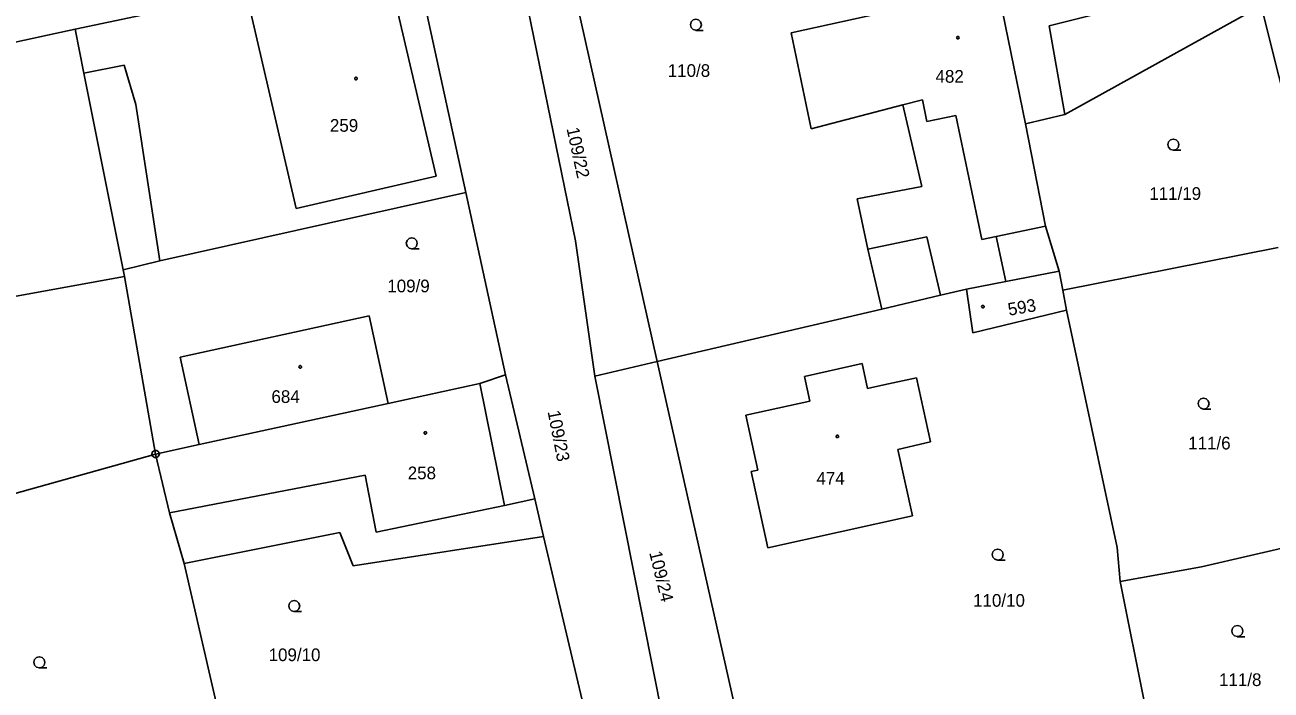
# Model space of a CAD drawing. Extents: x -757994 to -755874, y -1047691 to -1046119.
# Drawn here: x -756536.5 to -756452.9, y -1047087 to -1047042.4 of the extents above; entities that cross this region are included whole.
import ezdxf

# ---------------------------------------------------------------- set-up
doc = ezdxf.new("R2010")
doc.units = 0
doc.layers.add('katastrální mapa', color=7, linetype='Continuous')

msp = doc.modelspace()

# ---------------------------------------------------------------- linework, layer by layer
at = {"layer": 'katastrální mapa'}
for p, q in [((-756500.66, -1047035.61), (-756494.1, -1047065.01)), ((-756503.75, -1047036.53), (-756499.58, -1047056.9)), ((-756510.36, -1047037.92), (-756533.15, -1047042.7)), ((-756510.36, -1047037.92), (-756506.93, -1047053.67)), ((-756512.05, -1047039.14), (-756508.93, -1047052.56)), ((-756471.33, -1047039.57), (-756469.37, -1047049.05)), ((-756518.31, -1047054.74), (-756521.43, -1047041.32)), ((-756453.58, -1047041.15), (-756466.75, -1047048.44)), ((-756453.58, -1047041.15), (-756451.2, -1047050.59)), ((-756478.36, -1047041.47), (-756485.1, -1047042.95)), ((-756465.01, -1047041.8), (-756467.79, -1047042.48)), ((-756533.15, -1047042.7), (-756554.95, -1047047.49)), ((-756533.15, -1047042.7), (-756532.56, -1047045.66)), ((-756485.1, -1047042.95), (-756483.75, -1047049.39)), ((-756467.79, -1047042.48), (-756466.75, -1047048.44)), ((-756532.56, -1047045.66), (-756529.85, -1047045.12)), ((-756529.85, -1047045.12), (-756529.06, -1047047.76)), ((-756532.56, -1047045.66), (-756532.07, -1047048.12)), ((-756529.06, -1047047.76), (-756527.46, -1047058.24)), ((-756483.75, -1047049.39), (-756477.62, -1047047.79)), ((-756477.62, -1047047.79), (-756476.3, -1047047.46)), ((-756477.62, -1047047.79), (-756476.33, -1047053.26)), ((-756476.3, -1047047.46), (-756476, -1047048.9)), ((-756532.07, -1047048.12), (-756529.92, -1047058.86)), ((-756476, -1047048.9), (-756474.05, -1047048.49)), ((-756474.05, -1047048.49), (-756472.3, -1047056.81)), ((-756466.75, -1047048.44), (-756469.37, -1047049.05)), ((-756469.37, -1047049.05), (-756468.04, -1047055.92)), ((-756508.93, -1047052.56), (-756518.31, -1047054.74)), ((-756506.93, -1047053.67), (-756527.46, -1047058.24)), ((-756506.93, -1047053.67), (-756504.26, -1047065.89)), ((-756476.33, -1047053.26), (-756480.67, -1047054.1)), ((-756480.67, -1047054.1), (-756479.95, -1047057.47)), ((-756468.04, -1047055.92), (-756471.34, -1047056.61)), ((-756468.04, -1047055.92), (-756467.12, -1047058.94)), ((-756499.58, -1047056.9), (-756498.28, -1047065.98)), ((-756479.95, -1047057.47), (-756476, -1047056.64)), ((-756476, -1047056.64), (-756475.09, -1047060.56)), ((-756472.3, -1047056.81), (-756471.34, -1047056.61)), ((-756471.34, -1047056.61), (-756470.7, -1047059.64)), ((-756479.95, -1047057.47), (-756479.01, -1047061.48)), ((-756466.88, -1047060.21), (-756452.42, -1047057.35)), ((-756527.46, -1047058.24), (-756529.92, -1047058.86)), ((-756529.92, -1047058.86), (-756529.84, -1047059.29)), ((-756470.7, -1047059.64), (-756467.12, -1047058.94)), ((-756467.12, -1047058.94), (-756466.88, -1047060.21)), ((-756537.59, -1047060.7), (-756529.84, -1047059.29)), ((-756529.84, -1047059.29), (-756527.74, -1047071.21)), ((-756473.34, -1047060.16), (-756470.7, -1047059.64)), ((-756479.01, -1047061.48), (-756475.09, -1047060.56)), ((-756473.34, -1047060.16), (-756475.09, -1047060.56)), ((-756473.34, -1047060.16), (-756472.91, -1047063.07)), ((-756466.63, -1047061.56), (-756466.88, -1047060.21)), ((-756479.01, -1047061.48), (-756494.1, -1047065.01)), ((-756526.1, -1047064.7), (-756513.42, -1047061.94)), ((-756513.42, -1047061.94), (-756512.14, -1047067.82)), ((-756472.91, -1047063.07), (-756466.63, -1047061.56)), ((-756463.22, -1047077.47), (-756466.63, -1047061.56)), ((-756524.82, -1047070.57), (-756526.1, -1047064.7)), ((-756494.1, -1047065.01), (-756498.28, -1047065.98)), ((-756494.1, -1047065.01), (-756487.57, -1047094)), ((-756484.21, -1047066.01), (-756480.33, -1047065.14)), ((-756480.33, -1047065.14), (-756479.97, -1047066.81)), ((-756505.99, -1047066.48), (-756512.14, -1047067.82)), ((-756504.26, -1047065.89), (-756505.99, -1047066.48)), ((-756505.99, -1047066.48), (-756504.34, -1047074.65)), ((-756504.26, -1047065.89), (-756502.3, -1047074.22)), ((-756498.28, -1047065.98), (-756492.49, -1047095.05)), ((-756483.85, -1047067.67), (-756484.21, -1047066.01)), ((-756478.88, -1047066.57), (-756476.7, -1047066.09)), ((-756476.7, -1047066.09), (-756475.76, -1047070.4)), ((-756479.97, -1047066.81), (-756478.88, -1047066.57)), ((-756512.14, -1047067.82), (-756524.82, -1047070.57)), ((-756488.15, -1047068.61), (-756483.85, -1047067.67)), ((-756487.33, -1047072.28), (-756488.15, -1047068.61)), ((-756524.82, -1047070.57), (-756527.74, -1047071.21)), ((-756475.76, -1047070.4), (-756477.94, -1047070.9)), ((-756527.74, -1047071.21), (-756548.48, -1047077.02)), ((-756527.8, -1047071.21), (-756527.68, -1047071.21)), ((-756527.74, -1047071.21), (-756526.81, -1047075.16)), ((-756477.94, -1047070.9), (-756476.97, -1047075.36)), ((-756487.78, -1047072.37), (-756487.33, -1047072.28)), ((-756513.69, -1047072.63), (-756526.81, -1047075.16)), ((-756512.95, -1047076.46), (-756513.69, -1047072.63)), ((-756486.66, -1047077.51), (-756487.78, -1047072.37)), ((-756504.34, -1047074.65), (-756512.95, -1047076.46)), ((-756504.34, -1047074.65), (-756502.3, -1047074.22)), ((-756502.3, -1047074.22), (-756501.71, -1047076.73)), ((-756526.81, -1047075.16), (-756525.82, -1047078.55)), ((-756476.97, -1047075.36), (-756486.66, -1047077.51)), ((-756515.39, -1047076.47), (-756525.82, -1047078.55)), ((-756514.49, -1047078.7), (-756515.39, -1047076.47)), ((-756501.71, -1047076.73), (-756514.49, -1047078.7)), ((-756501.71, -1047076.73), (-756498.7, -1047089.53)), ((-756457.57, -1047078.78), (-756448.28, -1047076.61)), ((-756463.04, -1047079.75), (-756463.22, -1047077.47)), ((-756525.82, -1047078.55), (-756522.06, -1047094.93)), ((-756463.04, -1047079.75), (-756457.57, -1047078.78)), ((-756461.35, -1047088.11), (-756463.04, -1047079.75))]:
    msp.add_line(p, q, dxfattribs=at)
for points in [[(-756491.49, -1047042.78), (-756491.68, -1047042.73), (-756491.815, -1047042.595), (-756491.865, -1047042.41), (-756491.815, -1047042.225), (-756491.68, -1047042.09), (-756491.495, -1047042.04), (-756491.31, -1047042.09), (-756491.175, -1047042.225), (-756491.125, -1047042.415), (-756491.175, -1047042.605), (-756491.31, -1047042.74), (-756491.5, -1047042.79), (-756491, -1047042.79)], [(-756459.46, -1047050.82), (-756459.65, -1047050.77), (-756459.785, -1047050.635), (-756459.835, -1047050.45), (-756459.785, -1047050.265), (-756459.65, -1047050.13), (-756459.465, -1047050.08), (-756459.28, -1047050.13), (-756459.145, -1047050.265), (-756459.095, -1047050.455), (-756459.145, -1047050.645), (-756459.28, -1047050.78), (-756459.47, -1047050.83), (-756458.97, -1047050.83)], [(-756510.55, -1047057.44), (-756510.74, -1047057.39), (-756510.875, -1047057.255), (-756510.925, -1047057.07), (-756510.875, -1047056.885), (-756510.74, -1047056.75), (-756510.555, -1047056.7), (-756510.37, -1047056.75), (-756510.235, -1047056.885), (-756510.185, -1047057.075), (-756510.235, -1047057.265), (-756510.37, -1047057.4), (-756510.56, -1047057.45), (-756510.06, -1047057.45)], [(-756457.43, -1047068.19), (-756457.62, -1047068.14), (-756457.755, -1047068.005), (-756457.805, -1047067.82), (-756457.755, -1047067.635), (-756457.62, -1047067.5), (-756457.435, -1047067.45), (-756457.25, -1047067.5), (-756457.115, -1047067.635), (-756457.065, -1047067.825), (-756457.115, -1047068.015), (-756457.25, -1047068.15), (-756457.44, -1047068.2), (-756456.94, -1047068.2)], [(-756471.24, -1047078.32), (-756471.43, -1047078.27), (-756471.565, -1047078.135), (-756471.615, -1047077.95), (-756471.565, -1047077.765), (-756471.43, -1047077.63), (-756471.245, -1047077.58), (-756471.06, -1047077.63), (-756470.925, -1047077.765), (-756470.875, -1047077.955), (-756470.925, -1047078.145), (-756471.06, -1047078.28), (-756471.25, -1047078.33), (-756470.75, -1047078.33)], [(-756518.44, -1047081.77), (-756518.63, -1047081.72), (-756518.765, -1047081.585), (-756518.815, -1047081.4), (-756518.765, -1047081.215), (-756518.63, -1047081.08), (-756518.445, -1047081.03), (-756518.26, -1047081.08), (-756518.125, -1047081.215), (-756518.075, -1047081.405), (-756518.125, -1047081.595), (-756518.26, -1047081.73), (-756518.45, -1047081.78), (-756517.95, -1047081.78)], [(-756455.16, -1047083.45), (-756455.35, -1047083.4), (-756455.485, -1047083.265), (-756455.535, -1047083.08), (-756455.485, -1047082.895), (-756455.35, -1047082.76), (-756455.165, -1047082.71), (-756454.98, -1047082.76), (-756454.845, -1047082.895), (-756454.795, -1047083.085), (-756454.845, -1047083.275), (-756454.98, -1047083.41), (-756455.17, -1047083.46), (-756454.67, -1047083.46)], [(-756535.54, -1047085.55), (-756535.73, -1047085.5), (-756535.865, -1047085.365), (-756535.915, -1047085.18), (-756535.865, -1047084.995), (-756535.73, -1047084.86), (-756535.545, -1047084.81), (-756535.36, -1047084.86), (-756535.225, -1047084.995), (-756535.175, -1047085.185), (-756535.225, -1047085.375), (-756535.36, -1047085.51), (-756535.55, -1047085.56), (-756535.05, -1047085.56)]]:
    msp.add_lwpolyline(points, dxfattribs=at)
for points in [[(-756473.92, -1047043.195), (-756473.87, -1047043.205), (-756473.845, -1047043.25), (-756473.835, -1047043.28), (-756473.845, -1047043.325), (-756473.885, -1047043.36), (-756473.92, -1047043.365), (-756473.965, -1047043.35), (-756473.995, -1047043.32), (-756474.005, -1047043.28), (-756473.995, -1047043.235), (-756473.955, -1047043.2)], [(-756514.3, -1047045.935), (-756514.25, -1047045.945), (-756514.225, -1047045.99), (-756514.215, -1047046.02), (-756514.225, -1047046.065), (-756514.265, -1047046.1), (-756514.3, -1047046.105), (-756514.345, -1047046.09), (-756514.375, -1047046.06), (-756514.385, -1047046.02), (-756514.375, -1047045.975), (-756514.335, -1047045.94)], [(-756472.24, -1047061.235), (-756472.19, -1047061.245), (-756472.165, -1047061.29), (-756472.155, -1047061.32), (-756472.165, -1047061.365), (-756472.205, -1047061.4), (-756472.24, -1047061.405), (-756472.285, -1047061.39), (-756472.315, -1047061.36), (-756472.325, -1047061.32), (-756472.315, -1047061.275), (-756472.275, -1047061.24)], [(-756518.04, -1047065.275), (-756517.99, -1047065.285), (-756517.965, -1047065.33), (-756517.955, -1047065.36), (-756517.965, -1047065.405), (-756518.005, -1047065.44), (-756518.04, -1047065.445), (-756518.085, -1047065.43), (-756518.115, -1047065.4), (-756518.125, -1047065.36), (-756518.115, -1047065.315), (-756518.075, -1047065.28)], [(-756509.65, -1047069.705), (-756509.6, -1047069.715), (-756509.575, -1047069.76), (-756509.565, -1047069.79), (-756509.575, -1047069.835), (-756509.615, -1047069.87), (-756509.65, -1047069.875), (-756509.695, -1047069.86), (-756509.725, -1047069.83), (-756509.735, -1047069.79), (-756509.725, -1047069.745), (-756509.685, -1047069.71)], [(-756482, -1047069.945), (-756481.95, -1047069.955), (-756481.925, -1047070), (-756481.915, -1047070.03), (-756481.925, -1047070.075), (-756481.965, -1047070.11), (-756482, -1047070.115), (-756482.045, -1047070.1), (-756482.075, -1047070.07), (-756482.085, -1047070.03), (-756482.075, -1047069.985), (-756482.035, -1047069.95)], [(-756527.665, -1047070.97), (-756527.54, -1047071.06), (-756527.49, -1047071.205), (-756527.54, -1047071.35), (-756527.665, -1047071.44), (-756527.82, -1047071.44), (-756527.945, -1047071.35), (-756527.995, -1047071.205), (-756527.945, -1047071.06), (-756527.82, -1047070.97)]]:
    msp.add_lwpolyline(points, close=True, dxfattribs=at)

# ---------------------------------------------------------------- texts
for s, p in [('110/8', (-756493.382, -1047045.91)), ('482', (-756475.417, -1047046.3)), ('259', (-756516.047, -1047049.59)), ('111/19', (-756461.075, -1047054.16)), ('109/9', (-756512.196, -1047060.36)), ('684', (-756519.971, -1047067.78)), ('111/6', (-756458.465, -1047070.9)), ('258', (-756510.827, -1047072.9)), ('474', (-756483.407, -1047073.26)), ('110/10', (-756472.896, -1047081.45)), ('109/10', (-756520.16, -1047085.1)), ('111/8', (-756456.395, -1047086.77))]:
    msp.add_text(s, height=0.85, dxfattribs=at).set_placement(p)
for s, rotation, p in [('109/22', 282.29631, (-756500.178, -1047049.382)), ('593', 9.62569, (-756470.489, -1047061.935)), ('109/23', 281.20769, (-756501.452, -1047068.363)), ('109/24', 283.786, (-756494.633, -1047077.821))]:
    msp.add_text(s, height=0.85, rotation=rotation, dxfattribs=at).set_placement(p)

doc.saveas('drawing.dxf')
